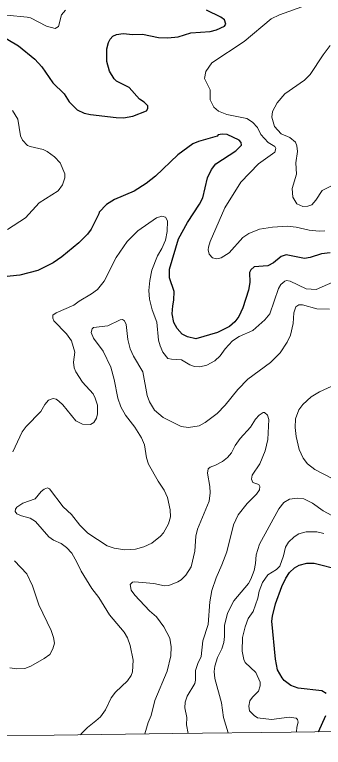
# Model space of a CAD drawing. Extents: x 265 to 291.4, y 7731.5 to 7759.6.
# Drawn here: x 280.594 to 281.981, y 7731.694 to 7734.986 of the extents above; entities that cross this region are included whole.
import ezdxf

# ---------------------------------------------------------------- set-up
doc = ezdxf.new("R2010")
doc.units = 0
doc.header["$LTSCALE"] = 0.032
for name, color, linetype, lineweight in [('1', 7, 'Continuous', 25), ('2', 7, 'Continuous', 13), ('63', 7, 'Continuous', 25)]:
    doc.layers.add(name, color=color, linetype=linetype, lineweight=lineweight)

msp = doc.modelspace()

# ---------------------------------------------------------------- linework, layer by layer
at = {"layer": '1'}
for points in [[(280.5063, 7734.9074), (280.6113, 7734.8469), (280.6845, 7734.7872), (280.7163, 7734.7523), (280.7656, 7734.6799), (280.8165, 7734.6313), (280.8388, 7734.5948), (280.8745, 7734.5582), (280.9056, 7734.5446), (280.9342, 7734.5375), (281.0504, 7734.5239), (281.0822, 7734.5231), (281.1252, 7734.5303), (281.1856, 7734.5542), (281.192, 7734.5645), (281.1928, 7734.5773), (281.1761, 7734.594), (281.1554, 7734.6075), (281.1085, 7734.6592), (281.052, 7734.687), (281.0416, 7734.6982), (281.0193, 7734.7332), (281.0082, 7734.7761), (281.0082, 7734.8334), (281.0154, 7734.862), (281.0233, 7734.8764), (281.0352, 7734.8891), (281.052, 7734.8978), (281.0806, 7734.9018), (281.1252, 7734.897), (281.1681, 7734.8986), (281.2397, 7734.8835), (281.2827, 7734.8827), (281.3288, 7734.8875), (281.3861, 7734.9042), (281.472, 7734.9105), (281.5006, 7734.9177), (281.5364, 7734.9352), (281.542, 7734.944), (281.5372, 7734.9639), (281.5205, 7734.9758), (281.4561, 7735.0068)], [(282.0113, 7733.9162), (281.9732, 7733.9122), (281.9222, 7733.8947), (281.8968, 7733.8915), (281.8141, 7733.9074), (281.7918, 7733.9003), (281.7568, 7733.8709), (281.7313, 7733.8573), (281.6701, 7733.8534), (281.6549, 7733.8398), (281.6486, 7733.8287), (281.651, 7733.7834), (281.6446, 7733.7484), (281.6191, 7733.6688), (281.6008, 7733.6306), (281.5833, 7733.6068), (281.5587, 7733.5853), (281.5054, 7733.559), (281.4083, 7733.5304), (281.3702, 7733.5383), (281.3471, 7733.5511), (281.324, 7733.5757), (281.3097, 7733.6036), (281.3017, 7733.6418), (281.3041, 7733.6784), (281.3097, 7733.7038), (281.3105, 7733.742), (281.2898, 7733.804), (281.289, 7733.8422), (281.3304, 7733.9791), (281.3701, 7734.0522), (281.425, 7734.135), (281.4386, 7734.1636), (281.4608, 7734.2527), (281.4783, 7734.2909), (281.4982, 7734.3155), (281.5873, 7734.3752), (281.6136, 7734.4006), (281.612, 7734.4126), (281.6025, 7734.4229), (281.5484, 7734.4484), (281.5261, 7734.45), (281.5086, 7734.446), (281.5038, 7734.4412), (281.4195, 7734.4173), (281.394, 7734.4054)], [(281.394, 7734.4054), (281.3264, 7734.3569), (281.2262, 7734.2606), (281.1848, 7734.2272), (281.1307, 7734.193), (281.0424, 7734.1564), (281.0058, 7734.1341)], [(281.0058, 7734.1341), (280.9732, 7734.0992), (280.9724, 7734.092), (280.9374, 7734.022), (280.9207, 7734.0005), (280.8817, 7733.9615), (280.8062, 7733.8979), (280.7672, 7733.8708), (280.6972, 7733.8366), (280.6176, 7733.816), (280.4721, 7733.8003)], [(281.9938, 7731.9363), (281.9747, 7731.949), (281.8681, 7731.9601), (281.8347, 7731.9728), (281.8053, 7731.9951), (281.7957, 7732.0062), (281.7751, 7732.0428), (281.7655, 7732.0906), (281.7496, 7732.2608), (281.752, 7732.2831), (281.7655, 7732.3388), (281.7941, 7732.4167), (281.8124, 7732.4549), (281.8283, 7732.4796), (281.8514, 7732.501), (281.8721, 7732.5137), (281.9063, 7732.5225), (281.9397, 7732.5225), (282.0575, 7732.4915)], [(281.9588, 7731.7648), (281.9922, 7731.8376)]]:
    msp.add_lwpolyline(points, dxfattribs=at)
at = {"layer": '2'}
for points in [[(281.9875, 7734.0148), (281.962, 7734.014), (281.9175, 7734.0188), (281.8594, 7734.0316), (281.8188, 7734.0363), (281.752, 7734.0315), (281.6947, 7734.022), (281.6454, 7734.0037), (281.6184, 7733.9854), (281.5571, 7733.9162), (281.5213, 7733.8939), (281.5022, 7733.8899), (281.4831, 7733.8939), (281.468, 7733.9106), (281.464, 7733.9297), (281.4648, 7733.9425), (281.4728, 7733.9671), (281.538, 7734.1191), (281.6104, 7734.2336), (281.6892, 7734.3155), (281.7623, 7734.3688), (281.7671, 7734.3855), (281.7631, 7734.3943), (281.7329, 7734.4126), (281.7003, 7734.4484), (281.6844, 7734.4802), (281.6621, 7734.5041), (281.6367, 7734.52), (281.5468, 7734.5383), (281.5094, 7734.5526), (281.4895, 7734.5709), (281.472, 7734.6043), (281.472, 7734.6489), (281.4473, 7734.6998), (281.4521, 7734.7316), (281.4799, 7734.7698), (281.6247, 7734.866), (281.7464, 7734.967), (281.7838, 7734.9861), (281.9047, 7735.0291)], [(280.8221, 7735.006), (280.8046, 7734.9853), (280.791, 7734.9328), (280.7752, 7734.9241), (280.737, 7734.9344), (280.6654, 7734.9718), (280.6495, 7734.9758), (280.5588, 7734.9837), (280.5206, 7734.9965)], [(282.0113, 7734.8477), (281.9803, 7734.8064), (281.9222, 7734.7173), (281.8968, 7734.6918), (281.8077, 7734.6305), (281.7727, 7734.59), (281.7528, 7734.5518), (281.7496, 7734.5263), (281.7615, 7734.4834), (281.791, 7734.4515), (281.83, 7734.4349), (281.8554, 7734.4134), (281.8618, 7734.3975), (281.865, 7734.372), (281.857, 7734.3211), (281.8602, 7734.2702), (281.8403, 7734.205), (281.8443, 7734.1668), (281.861, 7734.1366), (281.888, 7734.1238), (281.9111, 7734.1262), (281.9294, 7734.1326), (281.9477, 7734.1525), (281.9755, 7734.197), (282.0392, 7734.2272)], [(280.562, 7734.0212), (280.6431, 7734.0729), (280.7035, 7734.1405), (280.7895, 7734.1946), (280.8087, 7734.2222), (280.8189, 7734.2527), (280.8197, 7734.2718), (280.7982, 7734.3211), (280.7728, 7734.3482), (280.7402, 7734.372), (280.7211, 7734.3808), (280.6638, 7734.3935), (280.6511, 7734.3991), (280.6296, 7734.4229), (280.62, 7734.442), (280.6073, 7734.5168), (280.5834, 7734.5558)], [(280.9955, 7733.7897), (281.0496, 7733.8947), (281.0989, 7733.9679), (281.1466, 7734.0148), (281.2318, 7734.0737), (281.2556, 7734.0809), (281.2715, 7734.0761), (281.2803, 7734.0602), (281.2787, 7734.0125), (281.2723, 7733.9727), (281.2556, 7733.9361), (281.2357, 7733.9027), (281.2103, 7733.8391), (281.2007, 7733.7913), (281.1967, 7733.7468), (281.1991, 7733.7086), (281.2119, 7733.6609), (281.2325, 7733.6052), (281.2405, 7733.524), (281.2469, 7733.4986), (281.2596, 7733.4699), (281.2827, 7733.4421), (281.2986, 7733.4381), (281.3431, 7733.4349), (281.3813, 7733.4135), (281.402, 7733.4055), (281.4259, 7733.4047), (281.4577, 7733.4119), (281.4927, 7733.4317), (281.5173, 7733.4532), (281.5396, 7733.4843), (281.573, 7733.5216), (281.6032, 7733.5407), (281.6645, 7733.5678), (281.7178, 7733.6155), (281.7401, 7733.6426), (281.7798, 7733.7563), (281.7902, 7733.7746), (281.8077, 7733.7889), (281.8156, 7733.7913), (281.8316, 7733.7897), (281.9031, 7733.7547), (281.9493, 7733.7515), (282.0511, 7733.7969)], [(280.7656, 7733.6362), (280.7799, 7733.6473), (280.8595, 7733.6807), (280.8833, 7733.6998), (280.939, 7733.7316), (280.9653, 7733.7523), (280.9955, 7733.7897)], [(282.0082, 7733.6632), (281.9509, 7733.6648), (281.8872, 7733.6823), (281.8705, 7733.6831), (281.8578, 7733.6736), (281.849, 7733.6465), (281.8451, 7733.5988), (281.8331, 7733.5463), (281.8188, 7733.5145), (281.787, 7733.4668), (281.744, 7733.423), (281.6422, 7733.3482), (281.5961, 7733.3021), (281.5396, 7733.2313), (281.5038, 7733.1947), (281.4497, 7733.1533), (281.4227, 7733.139), (281.3749, 7733.1311), (281.3415, 7733.1366), (281.2604, 7733.1764), (281.2222, 7733.2098), (281.1991, 7733.2472), (281.1896, 7733.2758), (281.1697, 7733.3809), (281.1275, 7733.4524), (281.1132, 7733.4843), (281.1029, 7733.5272), (281.0941, 7733.594), (281.0878, 7733.6115), (281.0782, 7733.6163), (281.0679, 7733.6147), (281.0122, 7733.5885), (280.9486, 7733.5805), (280.9414, 7733.5749), (280.9382, 7733.559), (280.9485, 7733.5336), (280.9915, 7733.4747), (281.0257, 7733.4031), (281.0416, 7733.3474), (281.0567, 7733.2631), (281.0703, 7733.2249), (281.0925, 7733.1868), (281.1331, 7733.1327), (281.1641, 7733.0849), (281.1776, 7733.0531), (281.1864, 7732.9958), (281.1959, 7732.9672), (281.2389, 7732.8908), (281.266, 7732.8495), (281.2803, 7732.8176), (281.293, 7732.762), (281.2946, 7732.7301), (281.285, 7732.6983), (281.2628, 7732.6586), (281.2492, 7732.6434), (281.2095, 7732.6116), (281.1745, 7732.5957), (281.1363, 7732.5853), (281.0886, 7732.5822), (281.0408, 7732.5893), (281.009, 7732.6005), (280.9223, 7732.6562), (280.8873, 7732.692), (280.8491, 7732.7405), (280.8117, 7732.7747), (280.7505, 7732.8558), (280.7417, 7732.8606), (280.7258, 7732.855), (280.7123, 7732.8439), (280.6861, 7732.8105), (280.6304, 7732.7914), (280.6041, 7732.7731), (280.5977, 7732.7643), (280.5954, 7732.754), (280.6041, 7732.7429), (280.624, 7732.7341), (280.6638, 7732.7238), (280.6876, 7732.7087), (280.7473, 7732.6402), (280.7688, 7732.6259), (280.8022, 7732.6108), (280.8261, 7732.5925)], [(280.585, 7733.0221), (280.628, 7733.112), (280.6455, 7733.1366), (280.7107, 7733.2027), (280.729, 7733.2345), (280.7465, 7733.2544), (280.7672, 7733.2615), (280.7799, 7733.2583), (280.7927, 7733.2504), (280.8101, 7733.2329), (280.8682, 7733.1621), (280.8992, 7733.1462), (280.9342, 7733.1454), (280.9502, 7733.1533), (280.9621, 7733.174), (280.9661, 7733.1931), (280.9653, 7733.2313), (280.9557, 7733.2631), (280.9462, 7733.2822), (280.8992, 7733.3355), (280.8682, 7733.3809), (280.8618, 7733.3999), (280.8587, 7733.4254), (280.8642, 7733.4699), (280.8491, 7733.5209), (280.8268, 7733.5527), (280.7704, 7733.6115), (280.7648, 7733.6235), (280.7656, 7733.6362)], [(282.0201, 7732.9028), (281.9429, 7732.9433), (281.9095, 7732.968), (281.8904, 7732.9942), (281.8729, 7733.0324), (281.8586, 7733.0913), (281.8538, 7733.1311), (281.8562, 7733.1708), (281.8705, 7733.2106), (281.888, 7733.2353), (281.9262, 7733.2687), (281.9636, 7733.2925), (282.0718, 7733.3411)], [(281.1782, 7731.7548), (281.1941, 7731.806), (281.2071, 7731.8376), (281.223, 7731.9044), (281.2795, 7732.0373), (281.2954, 7732.1049), (281.297, 7732.1463), (281.2914, 7732.1844), (281.2644, 7732.2354), (281.231, 7732.2807), (281.1999, 7732.3085), (281.1331, 7732.3785), (281.118, 7732.4008), (281.1132, 7732.4263), (281.1236, 7732.4366), (281.1315, 7732.4382), (281.219, 7732.431), (281.2668, 7732.4199), (281.2859, 7732.4215), (281.3272, 7732.4374), (281.3415, 7732.4469), (281.363, 7732.4684), (281.3869, 7732.505), (281.4028, 7732.5758), (281.4075, 7732.6426), (281.4155, 7732.6745), (281.468, 7732.8001), (281.4728, 7732.8383), (281.4712, 7732.867), (281.4601, 7732.9258), (281.464, 7732.9457), (281.4728, 7732.9537), (281.4959, 7732.9616), (281.5277, 7732.9783), (281.5507, 7732.9974), (281.5682, 7733.0181), (281.5849, 7733.0499), (281.6064, 7733.0817), (281.6534, 7733.1327), (281.6764, 7733.1693), (281.6923, 7733.1875), (281.7106, 7733.1987), (281.717, 7733.1987), (281.7305, 7733.1875), (281.7353, 7733.1677), (281.7321, 7733.077), (281.7194, 7733.0261), (281.6955, 7732.9688), (281.6605, 7732.9179), (281.6573, 7732.8988), (281.6645, 7732.8845), (281.6916, 7732.8757), (281.6955, 7732.867), (281.6939, 7732.8511), (281.6804, 7732.832), (281.639, 7732.7898), (281.5985, 7732.7397), (281.5778, 7732.6936), (281.5476, 7732.5726), (281.5253, 7732.5138), (281.499, 7732.4565), (281.4799, 7732.3992), (281.4712, 7732.3483), (281.464, 7732.2465), (281.4386, 7732.1733), (281.4314, 7732.1033), (281.4163, 7732.0715), (281.406, 7732.0397), (281.4068, 7731.9967), (281.4036, 7731.9808), (281.3694, 7731.9251), (281.3598, 7731.8981), (281.3582, 7731.8726), (281.367, 7731.8281), (281.3654, 7731.7962), (281.3728, 7731.7573)], [(281.5534, 7731.7597), (281.5316, 7731.8281), (281.5237, 7731.8949), (281.4927, 7732.0031), (281.4903, 7732.0349), (281.4927, 7732.0588), (281.5054, 7732.0985), (281.5245, 7732.1367), (281.5332, 7732.1654), (281.5372, 7732.1924), (281.5372, 7732.2417), (281.5499, 7732.2974), (281.5786, 7732.3531), (281.6446, 7732.431), (281.6557, 7732.4501), (281.6693, 7732.4883), (281.6756, 7732.5201), (281.6788, 7732.5599), (281.6939, 7732.6076), (281.7814, 7732.7667), (281.8037, 7732.7938), (281.8292, 7732.8097), (281.865, 7732.8144), (281.8936, 7732.8105), (281.9318, 7732.7914), (281.9795, 7732.7564), (282.0193, 7732.7357)], [(281.9827, 7732.6554), (281.9509, 7732.6633), (281.9031, 7732.6633), (281.8713, 7732.653), (281.8491, 7732.6402), (281.8236, 7732.6156), (281.8109, 7732.5933), (281.8021, 7732.5551), (281.7846, 7732.509), (281.7711, 7732.4939), (281.7321, 7732.47), (281.7074, 7732.4358), (281.6923, 7732.396), (281.6868, 7732.3642), (281.6653, 7732.3054), (281.643, 7732.2735), (281.6295, 7732.2354), (281.6176, 7732.1876), (281.616, 7732.1272), (281.6231, 7732.089), (281.6295, 7732.0763), (281.6772, 7732.0309), (281.6963, 7731.9872), (281.6971, 7731.9713), (281.6892, 7731.9474), (281.6621, 7731.9195), (281.651, 7731.9028), (281.6462, 7731.879), (281.6494, 7731.8583), (281.6693, 7731.8368), (281.6852, 7731.8273), (281.7472, 7731.8201), (281.8268, 7731.8296), (281.8586, 7731.8257), (281.865, 7731.8193), (281.8673, 7731.8082), (281.8623, 7731.7845), (281.8598, 7731.7636)], [(280.8261, 7732.5925), (280.8499, 7732.5663), (280.8738, 7732.5265), (280.8921, 7732.4867), (280.9398, 7732.4088), (280.9716, 7732.3674), (281.0194, 7732.2894)], [(280.5715, 7732.0524), (280.6033, 7732.0476), (280.6399, 7732.0484), (280.667, 7732.0595), (280.7258, 7732.0929), (280.7513, 7732.112), (280.7648, 7732.1367), (280.772, 7732.1622), (280.7688, 7732.1876), (280.7584, 7732.2194), (280.7027, 7732.334), (280.6733, 7732.4207), (280.6487, 7732.474), (280.593, 7732.5321)], [(281.0194, 7732.2894), (281.0854, 7732.2115), (281.1013, 7732.186), (281.1132, 7732.1526), (281.1259, 7732.0858), (281.1228, 7732.0333), (281.1172, 7732.0174), (281.1013, 7731.9935), (281.0464, 7731.9418), (281.0273, 7731.9172), (281.0026, 7731.8631), (280.9796, 7731.8312), (280.9581, 7731.8129), (280.9217, 7731.7829), (280.896, 7731.7588), (280.8895, 7731.7511)]]:
    msp.add_lwpolyline(points, dxfattribs=at)
at = {"layer": '63', "lineweight": 13}
msp.add_lwpolyline([(276.5134, 7731.6944), (277.0457, 7731.7013), (277.578, 7731.7083), (278.1103, 7731.7152), (278.6426, 7731.7221), (279.1748, 7731.729), (279.7071, 7731.7359), (280.2394, 7731.7428), (280.7717, 7731.7496), (281.304, 7731.7565), (281.8363, 7731.7633), (282.3686, 7731.7701), (282.9009, 7731.7769), (283.4331, 7731.7836), (283.9654, 7731.7904), (284.4977, 7731.7971)], dxfattribs=at)

doc.saveas('drawing.dxf')
